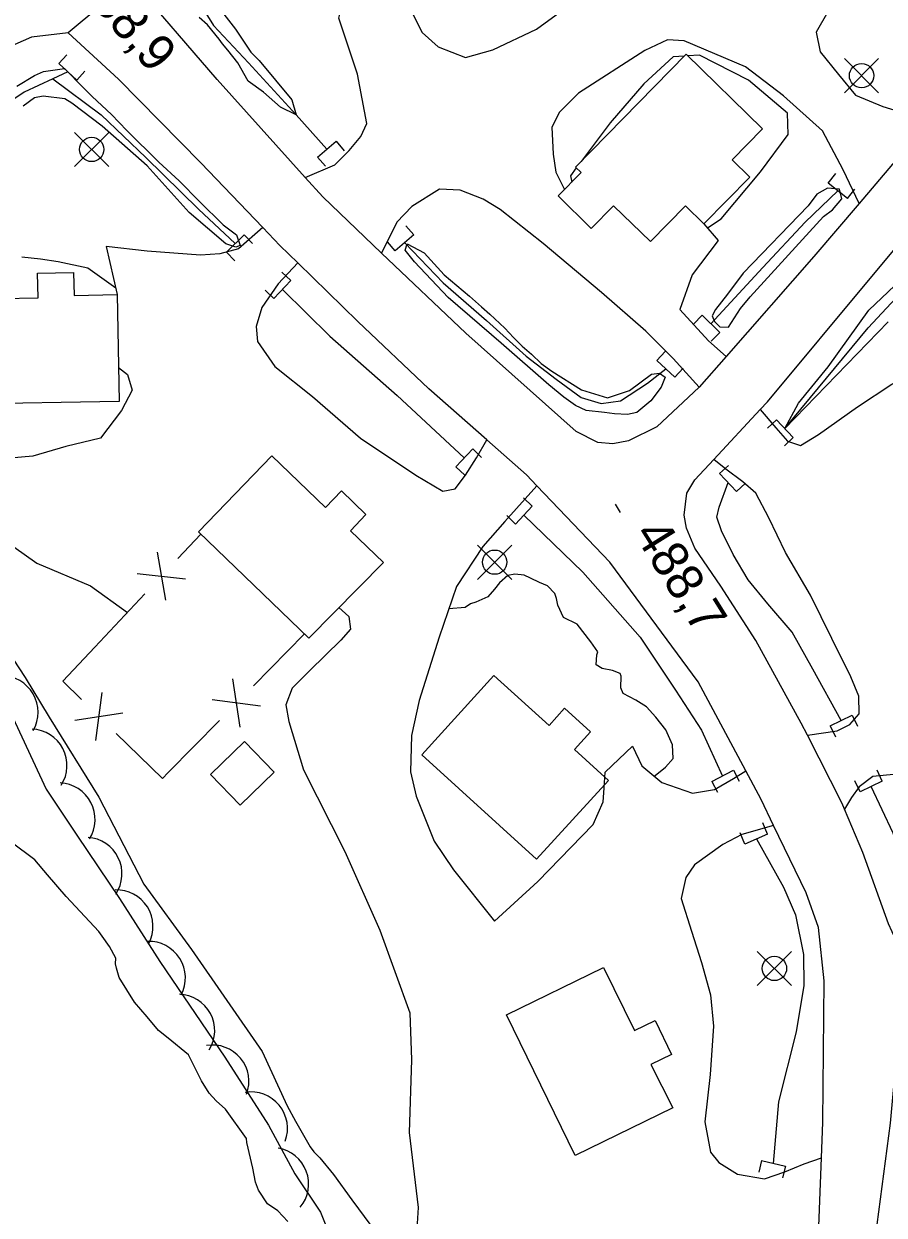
# Model space of a CAD drawing. Extents: x 642515 to 647219, y 6080136 to 6084356.
# Drawn here: x 643746.7 to 643817.5, y 6081675.9 to 6081773.9 of the extents above; entities that cross this region are included whole.
import ezdxf

# ---------------------------------------------------------------- set-up
doc = ezdxf.new("R2010")
doc.units = 0
for name, color, linetype in [('Level 1', 7, 'Continuous'), ('Level 19', 7, 'Continuous'), ('Level 2', 7, 'Continuous'), ('Level 21', 7, 'Continuous'), ('Level 26', 7, 'Continuous'), ('Level 3', 7, 'Continuous'), ('Level 31', 7, 'Continuous'), ('Level 36', 7, 'Continuous'), ('Level 37', 7, 'Continuous'), ('Level 4', 7, 'Continuous'), ('Level 44', 7, 'Continuous')]:
    doc.layers.add(name, color=color, linetype=linetype)

msp = doc.modelspace()

# ---------------------------------------------------------------- linework, layer by layer
at = {"layer": 'Level 1'}
for points in [[(643801.047, 6081771.248), (643800.108, 6081771.197), (643797.72, 6081768.955), (643794.942, 6081765.758), (643792.554, 6081762.581)], [(643802.935, 6081757.116), (643804.074, 6081757.842), (643807.3, 6081761.713), (643809.597, 6081764.802), (643809.534, 6081766.546), (643806.323, 6081769.257), (643802.297, 6081771.315), (643801.34, 6081771.263)], [(643792.15, 6081762.044), (643791.664, 6081761.397), (643791.77, 6081760.878)], [(643754.255, 6081752.15), (643751.953, 6081753.797), (643749.512, 6081754.305), (643748.05, 6081754.545), (643746.514, 6081754.702)], [(643798.63, 6081711.937), (643798.641, 6081712.048), (643799.486, 6081712.734), (643800.128, 6081713.448), (643800.064, 6081714.565), (643799.51, 6081715.814), (643798.687, 6081716.85), (643797.915, 6081717.688), (643797.04, 6081718.24), (643796.004, 6081718.784), (643795.816, 6081719.253), (643795.841, 6081720.215), (643795.748, 6081720.45), (643795.131, 6081720.696), (643794.278, 6081720.85), (643793.779, 6081721.143), (643793.851, 6081721.987), (643793.917, 6081722.23), (643793.349, 6081723.039), (643792.22, 6081724.498), (643791.104, 6081725.038), (643790.644, 6081726.053), (643790.532, 6081726.607), (643790.386, 6081727.039), (643789.789, 6081727.646), (643789.129, 6081727.931), (643788.385, 6081728.29), (643787.848, 6081728.541), (643787.08, 6081728.62), (643786.524, 6081728.509), (643785.835, 6081727.912), (643785.424, 6081727.37), (643784.858, 6081726.739), (643783.877, 6081726.326), (643783.443, 6081726.182), (643783.018, 6081725.879), (643781.66, 6081725.772)], [(643741.488, 6081728.213), (643746.793, 6081720.106), (643748.786, 6081716.855), (643752.859, 6081710.277), (643756.569, 6081703.112), (643760.48, 6081697.731), (643766.289, 6081689.334), (643768.365, 6081684.88), (643769.056, 6081683.596), (643770.246, 6081681.5), (643770.557, 6081681.077), (643771.034, 6081680.585), (643772.175, 6081679.21), (643773.686, 6081677.135), (643775.24, 6081675.022)], [(643768.421, 6081675.348), (643767.596, 6081676.22), (643766.75, 6081676.809), (643765.989, 6081677.927), (643765.743, 6081678.595), (643765.543, 6081679.75), (643765.037, 6081681.851), (643765.016, 6081682.172), (643763.28, 6081684.595), (643762.509, 6081685.269), (643761.941, 6081685.917), (643761.308, 6081686.922), (643760.236, 6081689.067), (643758.571, 6081690.447), (643757.763, 6081691.078), (643756.841, 6081692.186), (643755.791, 6081693.405), (643754.527, 6081695.416), (643754.312, 6081696.208), (643754.247, 6081696.566), (643754.257, 6081697.009), (643753.748, 6081697.983), (643753.126, 6081698.828), (643752.858, 6081699.213), (643750.165, 6081702.096), (643748.633, 6081703.888), (643747.583, 6081705.107), (643743.552, 6081708.104)]]:
    msp.add_lwpolyline(points, dxfattribs=at)
at = {"layer": 'Level 19'}
for points in [[(643769.852, 6081761.243), (643772.271, 6081762.309), (643773.463, 6081763.471), (643774.412, 6081764.62), (643774.917, 6081765.704), (643774.145, 6081769.769), (643772.61, 6081774.361), (643772.971, 6081775.804), (643778.215, 6081775.677), (643779.462, 6081773.184), (643780.794, 6081771.996), (643783.042, 6081771.141), (643785.284, 6081771.75), (643788.884, 6081773.448), (643794.105, 6081777.306), (643798.012, 6081782.028), (643801.325, 6081785.824), (643803.774, 6081788.394), (643806.686, 6081790.704), (643807.907, 6081788.08)], [(643817.217, 6081781.425), (643818.448, 6081779.866), (643817.767, 6081779.016), (643816.122, 6081777.262), (643814.082, 6081776.014), (643812.847, 6081774.891), (643811.89, 6081773.214), (643812.229, 6081771.606), (643813.724, 6081769.736), (643815.127, 6081768.023), (643817.381, 6081767.087), (643819.826, 6081766.365), (643821.219, 6081765.934)], [(643815.418, 6081759.122), (643814.113, 6081761.899), (643812.416, 6081765.102), (643809.193, 6081767.978), (643806.081, 6081770.37), (643801.034, 6081772.495), (643799.646, 6081772.583), (643797.786, 6081771.71), (643792.342, 6081768.206), (643790.769, 6081766.618), (643790.149, 6081765.406), (643790.242, 6081763.176), (643790.453, 6081761.684), (643791.176, 6081760.272)], [(643802.25, 6081744.005), (643800.115, 6081746.37), (643797.865, 6081748.607), (643794.216, 6081751.784), (643789.418, 6081755.834), (643785.876, 6081758.61), (643784.482, 6081759.469), (643782.607, 6081760.221), (643780.894, 6081760.292), (643778.619, 6081758.868), (643777.393, 6081757.582), (643776.131, 6081755.042)], [(643766.356, 6081757.128), (643764.343, 6081755.393), (643762.82, 6081754.986), (643761.241, 6081754.86), (643756.828, 6081755.19), (643753.469, 6081755.578), (643754.376, 6081751.621)], [(643802.654, 6081757.439), (643803.833, 6081756.081), (643801.683, 6081753.243), (643800.674, 6081750.384), (643803.024, 6081747.828), (643804.473, 6081746.535)], [(643769.228, 6081754.228), (643767.621, 6081752.515), (643766.271, 6081750.572), (643765.796, 6081749.002), (643765.911, 6081747.748), (643767.335, 6081745.712), (643770.452, 6081743.239), (643774.399, 6081739.795), (643778.933, 6081736.75), (643781.166, 6081735.448), (643782.172, 6081735.625), (643783.04, 6081736.769), (643783.931, 6081738.199), (643784.787, 6081739.677)], [(643807.29, 6081742.167), (643808.561, 6081740.65), (643809.521, 6081739.563), (643810.6, 6081739.215), (643812.093, 6081740.109), (643815.295, 6081742.396), (643818.114, 6081744.256), (643820.834, 6081745.744), (643822.519, 6081747.005)], [(643754.487, 6081745.615), (643755.212, 6081745.044), (643755.614, 6081743.766), (643754.738, 6081742.094), (643753.005, 6081739.807), (643750.159, 6081739.126), (643747.443, 6081738.329), (643745.259, 6081738.13), (643744.85, 6081737.499), (643744.832, 6081736.442), (643744.74, 6081732.538), (643745.858, 6081730.853), (643747.766, 6081729.534), (643752.188, 6081727.661), (643755.211, 6081725.473)], [(643811.166, 6081715.378), (643813.628, 6081715.715), (643814.654, 6081716.258), (643815.417, 6081717.112), (643815.411, 6081718.575), (643814.747, 6081720.164), (643813.176, 6081723.33), (643811.418, 6081726.893), (643809.378, 6081730.4), (643807.988, 6081733.252), (643806.932, 6081735.268), (643805.857, 6081736.226), (643804.453, 6081737.248), (643803.475, 6081738.046)], [(643788.911, 6081735.897), (643786.279, 6081732.949), (643784.448, 6081730.9), (643782.285, 6081727.614), (643780.867, 6081723.436), (643779.227, 6081718.231), (643778.586, 6081715.355), (643778.521, 6081712.348), (643778.966, 6081710.342), (643780.446, 6081706.648), (643782.049, 6081704.3), (643785.431, 6081700.06), (643788.974, 6081703.335), (643793.531, 6081708.005), (643794.354, 6081709.876), (643794.448, 6081711.018), (643794.533, 6081712.321), (643796.762, 6081714.471), (643797.55, 6081712.849), (643799.176, 6081711.476), (643801.709, 6081710.597), (643803.521, 6081710.898), (643805.095, 6081711.796), (643806.092, 6081712.43)], [(643772.61, 6081725.861), (643773.426, 6081725.133), (643773.569, 6081724.085), (643772.769, 6081723.189), (643770.235, 6081720.698), (643768.778, 6081719.239), (643768.25, 6081717.87), (643768.494, 6081716.503), (643769.708, 6081712.509), (643773.117, 6081705.792), (643775.982, 6081699.331), (643778.461, 6081692.525), (643778.579, 6081688.666), (643778.41, 6081682.673), (643779.141, 6081676.498), (643778.865, 6081672.116)], [(643819.045, 6081696.165), (643821.388, 6081695.763), (643823.063, 6081695.651), (643824.169, 6081696.198), (643826.028, 6081697.761), (643827.353, 6081700.798), (643828.325, 6081702.922), (643828.276, 6081704.422), (643827.231, 6081706.275), (643825.011, 6081708.715), (643822.839, 6081710.344), (643820.735, 6081711.531), (643818.258, 6081712.129), (643816.559, 6081711.956), (643815.429, 6081711.122), (643814.79, 6081710.234), (643814.233, 6081709.271)], [(643808.384, 6081707.937), (643805.784, 6081707.187), (643804.205, 6081706.37), (643801.865, 6081704.701), (643801.155, 6081703.647), (643800.77, 6081701.921), (643801.62, 6081699.247), (643802.466, 6081696.654), (643803.192, 6081694.014), (643803.427, 6081691.429), (643803.177, 6081687.437), (643802.717, 6081683.556), (643803.19, 6081681.065), (643803.892, 6081680.21), (643805.413, 6081679.237), (643807.631, 6081678.87), (643809.305, 6081679.448), (643810.893, 6081680.102), (643812.319, 6081680.586)]]:
    msp.add_lwpolyline(points, dxfattribs=at)
at = {"layer": 'Level 2'}
for points in [[(643762.946, 6081774.94), (643764.1, 6081773.462), (643764.1, 6081773.462), (643764.1, 6081773.462), (643765.377, 6081771.566), (643766.061, 6081770.882), (643768.743, 6081767.659), (643769.089, 6081766.417), (643767.806, 6081767.03), (643766.405, 6081768.277), (643765.146, 6081769.171), (643764.293, 6081770.688), (643763.468, 6081771.726), (643763.034, 6081772.264), (643762.77, 6081772.651), (643761.792, 6081773.823), (643761.122, 6081774.418)], [(643746.102, 6081768.761), (643747.573, 6081769.656), (643748.317, 6081769.983), (643750.034, 6081770.211), (643751.59, 6081768.624), (643752.323, 6081767.908), (643753.911, 6081766.443), (643755.167, 6081765.117), (643757.797, 6081762.514), (643759.47, 6081760.975), (643761.154, 6081759.275), (643763.095, 6081757.351), (643764.196, 6081756.538), (643764.495, 6081755.674), (643764.142, 6081755.532), (643763.318, 6081755.801), (643760.287, 6081758.378), (643756.85, 6081762.214), (643753.129, 6081765.471), (643750.627, 6081767.36), (643750.062, 6081767.741), (643748.275, 6081767.95), (643747.558, 6081767.824), (643746.638, 6081767.125)], [(643817.803, 6081749.379), (643809.297, 6081740.594), (643810.424, 6081742.699), (643812.87, 6081745.677), (643816.226, 6081750.348), (643819.395, 6081753.366), (643822.423, 6081756.737), (643825.608, 6081760.879), (643826.224, 6081762.075), (643826.471, 6081762.689), (643826.925, 6081763.195), (643827.57, 6081764.593), (643828.044, 6081765.461), (643829.506, 6081767.344), (643830.621, 6081768.978)]]:
    msp.add_lwpolyline(points, dxfattribs=at)
for points in [[(643806.446, 6081751.444), (643812.497, 6081758.041), (643813.225, 6081758.608), (643814.012, 6081759.499), (643813.799, 6081760.288), (643812.826, 6081760.388), (643811.932, 6081759.89), (643811.23, 6081758.924), (643805.876, 6081753.374), (643804.58, 6081751.648), (643803.616, 6081750.384), (643803.327, 6081749.885), (643803.519, 6081749.416), (643803.952, 6081748.962), (643804.679, 6081748.927), (643805.665, 6081750.473)], [(643789.888, 6081744.189), (643785.955, 6081747.631), (643781.599, 6081751.368), (643778.826, 6081754.323), (643778.077, 6081755.279), (643778.244, 6081755.81), (643779.623, 6081755.055), (643781.274, 6081753.233), (643783.364, 6081751.479), (643784.347, 6081750.618), (643785.031, 6081750.02), (643786.276, 6081748.855), (643786.971, 6081748.096), (643787.703, 6081747.38), (643788.473, 6081746.707), (643789.247, 6081745.953), (643790.135, 6081745.327), (643792.572, 6081743.796), (643794.71, 6081743.128), (643796.524, 6081743.723), (643798.327, 6081745.079), (643799.006, 6081745.162), (643799.471, 6081744.831), (643799.123, 6081744.007), (643798.272, 6081742.87), (643797.126, 6081741.916), (643796.372, 6081741.749), (643795.281, 6081741.801), (643794.469, 6081741.91), (643792.966, 6081742.096), (643792.095, 6081742.483), (643791.122, 6081743.184), (643791.122, 6081743.184)]]:
    msp.add_lwpolyline(points, close=True, dxfattribs=at)
at = {"layer": 'Level 21'}
for points in [[(643812.514, 6081872.438), (643808.868, 6081863.109), (643804.69, 6081852.512), (643800.612, 6081843.817), (643797.486, 6081837.627), (643794.218, 6081831.11), (643788.805, 6081822.639), (643783.857, 6081815.959), (643777.166, 6081807.345), (643766.545, 6081794.881), (643759.397, 6081786.61), (643756.132, 6081783.072), (643755.245, 6081781.663), (643754.868, 6081780.481), (643755.146, 6081779.093), (643755.556, 6081777.511), (643750.326, 6081773.15), (643747.328, 6081772.794), (643745.953, 6081772.201)], [(643828.84, 6081774.726), (643827.275, 6081772.973), (643824.865, 6081770.361), (643821.219, 6081765.934), (643815.418, 6081759.122), (643811.705, 6081754.763), (643804.473, 6081746.535), (643802.25, 6081744.005), (643798.782, 6081740.728), (643796.449, 6081739.585), (643795.16, 6081739.353), (643793.934, 6081739.449), (643792.129, 6081740.368), (643783.059, 6081748.457), (643776.131, 6081755.042), (643771.281, 6081759.652), (643769.852, 6081761.243), (643762.603, 6081769.31), (643755.556, 6081777.511)], [(643811.779, 6081666.486), (643812.319, 6081680.586), (643812.432, 6081683.531), (643812.554, 6081695.153), (643812.089, 6081699.556), (643811.066, 6081702.386), (643808.384, 6081707.937), (643807.354, 6081710.069), (643806.092, 6081712.43), (643802.18, 6081719.746), (643794.92, 6081729.597), (643788.911, 6081735.897), (643788.062, 6081736.787), (643784.787, 6081739.677), (643780.028, 6081743.875), (643774.162, 6081749.413), (643769.228, 6081754.228), (643767.766, 6081755.655), (643766.356, 6081757.128), (643761.254, 6081762.46), (643754.492, 6081769.334), (643750.326, 6081773.15)], [(643817.831, 6081699.846), (643815.733, 6081705.706), (643814.233, 6081709.271), (643814.028, 6081709.758), (643811.166, 6081715.378), (643810.665, 6081716.363), (643806.925, 6081723.151), (643804.054, 6081727.63), (643801.914, 6081730.766), (643801.207, 6081732.395), (643801.02, 6081733.482), (643801.238, 6081735.283), (643801.906, 6081736.376), (643803.475, 6081738.046), (643807.29, 6081742.167), (643807.873, 6081742.797), (643816.46, 6081753.102), (643825.354, 6081763.751)], [(643865.372, 6081657.215), (643860.055, 6081657.464), (643854.487, 6081657.726), (643846.417, 6081658.673), (643840.471, 6081659.372), (643836.278, 6081659.864), (643828.643, 6081660.465), (643824.135, 6081661.114), (643822.448, 6081661.469), (643820.769, 6081662.352), (643818.919, 6081664.079), (643817.421, 6081666.027), (643816.7, 6081668.586), (643816.498, 6081671.985), (643818.012, 6081683.436), (643818.61, 6081690.112), (643818.648, 6081690.537), (643819.045, 6081696.165), (643818.457, 6081698.53), (643817.831, 6081699.846)]]:
    msp.add_lwpolyline(points, dxfattribs=at)
at = {"layer": 'Level 26'}
for p, q in [((643749.56, 6081770.64), (643750.24, 6081771.36)), ((643751.04, 6081769.26), (643749.56, 6081770.64)), ((643751.04, 6081769.26), (643751.72, 6081770)), ((643770.86, 6081762.94), (643772.4, 6081764.24)), ((643772.4, 6081764.24), (643773.04, 6081763.46)), ((643770.86, 6081762.94), (643771.5, 6081762.18)), ((643812.88, 6081760.8), (643813.52, 6081761.58)), ((643814.46, 6081759.54), (643812.88, 6081760.8)), ((643814.46, 6081759.54), (643815.08, 6081760.3)), ((643778.79, 6081756.53), (643778.13, 6081757.27)), ((643763.36, 6081755.12), (643764.82, 6081756.54)), ((643764.82, 6081756.54), (643765.5, 6081755.82)), ((643777.25, 6081755.21), (643776.61, 6081755.97)), ((643778.79, 6081756.53), (643777.25, 6081755.21)), ((643763.36, 6081755.12), (643764.06, 6081754.4)), ((643768.65, 6081752.77), (643767.93, 6081753.47)), ((643767.27, 6081751.31), (643766.55, 6081751.99)), ((643768.65, 6081752.77), (643767.27, 6081751.31)), ((643802.5, 6081749.92), (643801.8, 6081749.2)), ((643802.5, 6081749.92), (643803.96, 6081748.5)), ((643803.96, 6081748.5), (643803.26, 6081747.8)), ((643798.77, 6081746.2), (643799.45, 6081746.94)), ((643800.27, 6081744.84), (643798.77, 6081746.2)), ((643800.27, 6081744.84), (643800.95, 6081745.58)), ((643808.62, 6081741.31), (643807.88, 6081740.63)), ((643808.62, 6081741.31), (643810, 6081739.85)), ((643810, 6081739.85), (643809.28, 6081739.17)), ((643782.25, 6081737.46), (643783.63, 6081738.92)), ((643783.63, 6081738.92), (643784.35, 6081738.22)), ((643782.25, 6081737.46), (643782.97, 6081736.76)), ((643803.94, 6081736.89), (643804.68, 6081737.57)), ((643805.32, 6081735.43), (643803.94, 6081736.89)), ((643805.32, 6081735.43), (643806.06, 6081736.11)), ((643788.53, 6081734.2), (643787.81, 6081734.9)), ((643787.15, 6081732.74), (643786.43, 6081733.44)), ((643788.53, 6081734.2), (643787.15, 6081732.74)), ((643813.04, 6081716.13), (643814.86, 6081717.01)), ((643814.86, 6081717.01), (643815.3, 6081716.11)), ((643813.04, 6081716.13), (643813.48, 6081715.23)), ((643803.3, 6081711.55), (643805.08, 6081712.49)), ((643805.08, 6081712.49), (643805.54, 6081711.59)), ((643817.32, 6081711.58), (643816.9, 6081712.48)), ((643803.3, 6081711.55), (643803.76, 6081710.67)), ((643815.5, 6081710.7), (643815.06, 6081711.6)), ((643817.32, 6081711.58), (643815.5, 6081710.7)), ((643807.89, 6081707.23), (643807.49, 6081708.15)), ((643806.03, 6081706.41), (643805.63, 6081707.33)), ((643807.89, 6081707.23), (643806.03, 6081706.41)), ((643807.38, 6081680.38), (643807.16, 6081679.4)), ((643807.38, 6081680.38), (643809.36, 6081679.9)), ((643809.36, 6081679.9), (643809.12, 6081678.94))]:
    msp.add_line(p, q, dxfattribs=at)
at = {"layer": 'Level 3'}
msp.add_line((643795.343, 6081734.38), (643795.767, 6081733.702), dxfattribs=at)
at = {"layer": 'Level 31'}
for points in [[(643798.248, 6081755.989), (643801.131, 6081758.931), (643802.654, 6081757.439), (643806.43, 6081761.293), (643804.989, 6081762.706), (643807.479, 6081765.247), (643801.198, 6081771.402), (643792.088, 6081762.105), (643792.539, 6081761.663), (643790.655, 6081759.739), (643793.387, 6081757.062), (643795.216, 6081758.928), (643798.248, 6081755.989)], [(643754.539, 6081742.827), (643741.808, 6081742.605), (643741.657, 6081751.253), (643747.862, 6081751.362), (643747.827, 6081753.378), (643750.787, 6081753.429), (643750.82, 6081751.559), (643754.376, 6081751.621), (643754.539, 6081742.827)], [(643770.145, 6081723.363), (643761.075, 6081732.099), (643767.107, 6081738.362), (643771.52, 6081734.112), (643772.82, 6081735.462), (643774.84, 6081733.516), (643773.564, 6081732.191), (643776.278, 6081729.577), (643770.145, 6081723.363)], [(643788.877, 6081705.175), (643779.435, 6081713.745), (643785.375, 6081720.289), (643789.906, 6081716.175), (643791.193, 6081717.592), (643793.327, 6081715.655), (643791.991, 6081714.184), (643794.803, 6081711.632), (643788.877, 6081705.175)], [(643767.283, 6081712.325), (643764.483, 6081709.621), (643762.051, 6081712.14), (643764.851, 6081714.844), (643767.283, 6081712.325)], [(643800.103, 6081684.701), (643792.065, 6081680.777), (643786.41, 6081692.362), (643794.402, 6081696.264), (643796.94, 6081691.064), (643798.629, 6081691.888), (643799.995, 6081689.09), (643798.293, 6081688.259), (643800.103, 6081684.701)]]:
    msp.add_lwpolyline(points, dxfattribs=at)
at = {"layer": 'Level 36'}
for p, q in [((643817.03, 6081768.22), (643814.21, 6081771.04)), ((643814.21, 6081768.22), (643817.03, 6081771.04)), ((643753.68, 6081762.15), (643750.86, 6081764.97)), ((643750.86, 6081762.15), (643753.68, 6081764.97)), ((643786.84, 6081728.19), (643784.02, 6081731.01)), ((643784.02, 6081728.19), (643786.84, 6081731.01)), ((643809.86, 6081694.76), (643807.04, 6081697.58)), ((643807.04, 6081694.76), (643809.86, 6081697.58))]:
    msp.add_line(p, q, dxfattribs=at)
for centre in [(643815.624, 6081769.635), (643752.274, 6081763.565), (643785.434, 6081729.605), (643808.454, 6081696.175)]:
    msp.add_circle(centre, 1, dxfattribs=at)
at = {"layer": 'Level 37'}
for p, q in [((643759.375, 6081729.91), (643761.26, 6081731.92)), ((643757.661, 6081730.416), (643758.352, 6081726.476)), ((643756.019, 6081728.665), (643759.994, 6081728.226)), ((643752.533, 6081722.617), (643756.638, 6081726.993)), ((643769.78, 6081723.72), (643765.579, 6081719.436)), ((643764.481, 6081716.037), (643763.876, 6081719.991)), ((643752.613, 6081714.924), (643753.134, 6081718.89)), ((643766.161, 6081717.75), (643762.196, 6081718.278)), ((643750.897, 6081716.603), (643754.85, 6081717.212)), ((643762.778, 6081716.58), (643758.577, 6081712.297))]:
    msp.add_line(p, q, dxfattribs=at)
for points in [[(643751.438, 6081718.306), (643749.9, 6081719.81), (643752.533, 6081722.617)], [(643758.577, 6081712.297), (643758.09, 6081711.8), (643754.298, 6081715.509)]]:
    msp.add_lwpolyline(points, dxfattribs=at)
at = {"layer": 'Level 4'}
for points in [[(643759.008, 6081779.529), (643759.787, 6081777.845), (643762.309, 6081773.765), (643765.168, 6081770.683), (643769.089, 6081766.417), (643771.623, 6081763.582)], [(643750.3, 6081769.938), (643749.074, 6081769.365), (643746.729, 6081768.268), (643742.109, 6081765.18)], [(643749.074, 6081769.365), (643753.064, 6081766.405), (643756.742, 6081762.894), (643761.068, 6081758.652), (643764.084, 6081755.824)], [(643809.297, 6081740.594), (643816.174, 6081748.898), (643823.335, 6081756.568), (643829.471, 6081763.005), (643832.136, 6081766.161), (643833.898, 6081768.048), (643835.031, 6081768.883), (643836.211, 6081768.906), (643839.609, 6081767.949), (643842.592, 6081766.441), (643846.292, 6081763.831), (643851.651, 6081759.357), (643855.809, 6081755.877), (643857.709, 6081754.425)], [(643803.219, 6081749.22), (643807.506, 6081753.846), (643810.99, 6081757.574), (643813.684, 6081760.158)], [(643778.028, 6081755.872), (643781.197, 6081752.585), (643784.762, 6081749.482), (643788.031, 6081746.566), (643790.507, 6081744.666), (643792.552, 6081743.149), (643794.209, 6081742.669), (643795.785, 6081742.876), (643798.019, 6081744.339), (643799.531, 6081745.523)], [(643767.973, 6081752.048), (643771.869, 6081748.19), (643777.413, 6081743.323), (643782.926, 6081738.176)], [(643813.94, 6081716.574), (643811.612, 6081720.8), (643809.925, 6081723.84), (643807.913, 6081726.171), (643806.289, 6081728.158), (643805.065, 6081730.247), (643804.095, 6081732.188), (643803.702, 6081733.305), (643803.898, 6081734.129), (643804.636, 6081736.153)], [(643787.846, 6081733.482), (643792.686, 6081728.782), (643797.401, 6081723.425), (643800.307, 6081719.069), (643802.457, 6081715.77), (643804.182, 6081712.008)], [(643745.429, 6081717.603), (643748.54, 6081710.929), (643751.056, 6081707.13), (643754.554, 6081701.94), (643757.891, 6081696.739), (643763.225, 6081688.878), (643766.83, 6081683.291), (643768.997, 6081679.267), (643771.105, 6081676.129), (643771.641, 6081674.749), (643771.334, 6081673.272), (643770.099, 6081671.773), (643762.122, 6081663.353), (643752.671, 6081654.027), (643744.116, 6081644.599)], [(643821.637, 6081696.591), (643820.031, 6081702.398), (643818.233, 6081707.3), (643816.419, 6081711.14)], [(643806.972, 6081706.835), (643809.204, 6081702.85), (643810.193, 6081700.587), (643810.834, 6081697.33), (643810.864, 6081694.771), (643810.237, 6081690.957), (643808.789, 6081685.19), (643808.358, 6081680.136)]]:
    msp.add_lwpolyline(points, dxfattribs=at)
at = {"layer": 'Level 44'}
for centre, start, end in [((643744.863, 6081717.253), 330.12702, 90.10497), ((643747.244, 6081712.873), 327.53105, 87.50899), ((643749.554, 6081708.438), 327.53105, 87.50899), ((643751.768, 6081703.965), 325.98541, 85.96335), ((643754.321, 6081699.635), 332.18366, 92.16161), ((643756.983, 6081695.402), 332.18366, 92.16161), ((643759.396, 6081691.049), 328.25589, 88.23383), ((643762.211, 6081686.874), 339.46326, 99.4412), ((643765.388, 6081683.013), 339.46326, 99.4412), ((643767.123, 6081678.433), 320.60073, 80.57867)]:
    msp.add_arc(centre, 3, start, end, dxfattribs=at)

# ---------------------------------------------------------------- texts
at = {"layer": 'Level 3'}
for s, rotation, p in [('488,9', 310.4987, (643750.68, 6081777.35)), ('488,7', 302.05596, (643796.84, 6081731.92))]:
    msp.add_text(s, height=3, rotation=rotation, dxfattribs=at).set_placement(p)

doc.saveas('drawing.dxf')
